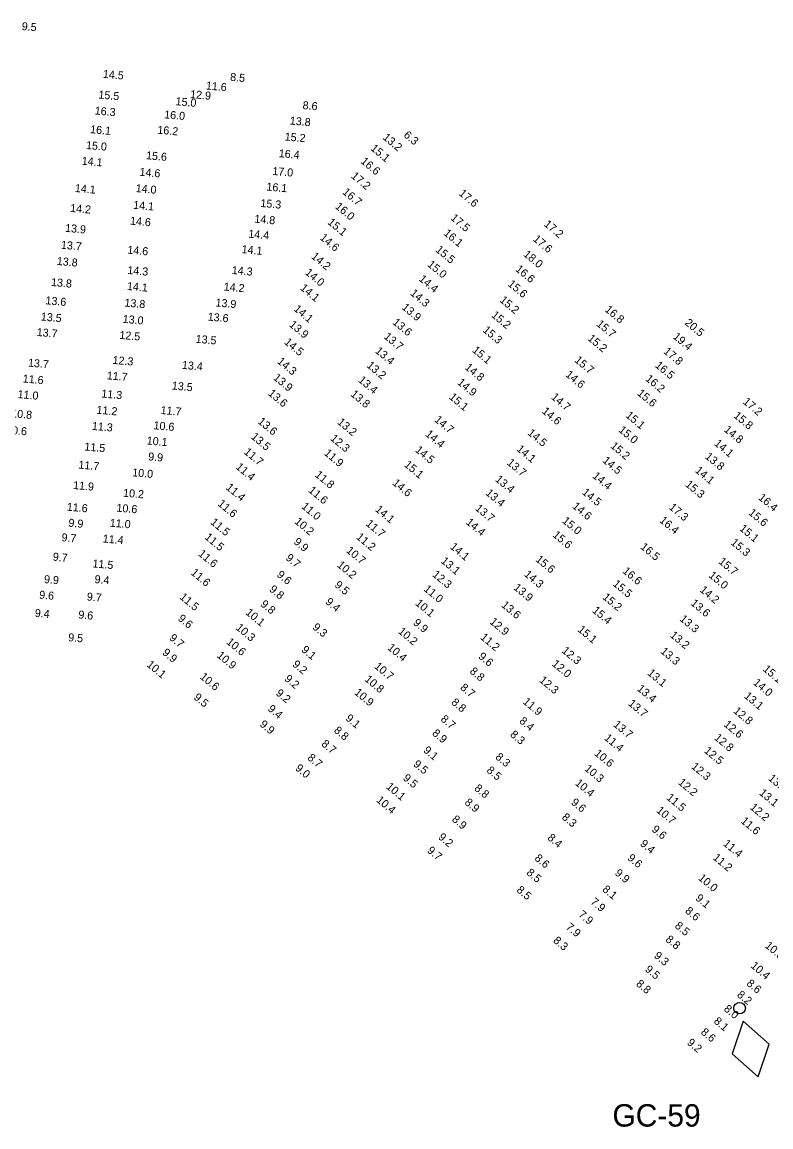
# Model space of a CAD drawing. Extents: x 1023796 to 1112670, y 656573 to 837340.
# Drawn here: x 1061212 to 1061680, y 741875 to 742565 of the extents above; entities that cross this region are included whole.
import ezdxf

# ---------------------------------------------------------------- set-up
doc = ezdxf.new("R2010")
doc.units = 0
for name, color, linetype in [('Default', 7, 'Continuous'), ('V-CHAN-NAID', 7, 'Continuous'), ('V-TOPO-SOUN', 7, 'Continuous')]:
    doc.layers.add(name, color=color, linetype=linetype)

# ---------------------------------------------------------------- blocks, each defined once
blk = doc.blocks.new('POINT_DISPLAY')
at = {"layer": 'Default'}
blk.add_line((0, 0), (0, 0), dxfattribs=at)

msp = doc.modelspace()

# ---------------------------------------------------------------- linework, layer by layer
at = {"layer": 'V-CHAN-NAID'}
msp.add_lwpolyline([(1061662.63, 741940.99), (1061655.7, 741920.49), (1061671.95, 741906.21), (1061678.88, 741926.71)], close=True, dxfattribs=at)
msp.add_circle((1061660.46, 741949.1), 3.6, dxfattribs=at)

# ---------------------------------------------------------------- block references
at = {"layer": 'V-CHAN-NAID', "xscale": 3.2808398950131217, "yscale": 3.2808398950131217}
msp.add_blockref('POINT_DISPLAY', (1061660.46, 741949.1), dxfattribs=at)

# ---------------------------------------------------------------- texts
at = {"layer": 'V-CHAN-NAID'}
msp.add_text('GC-59', height=14, dxfattribs=at).set_placement((1061580.94, 741875.11))
at = {"layer": 'V-TOPO-SOUN'}
for s, rotation, p in [('9.5', 355, (1061211.42, 742560.33)), ('14.5 ', 355, (1061262.17, 742530.51)), ('11.6 ', 355, (1061326.59, 742523.23)), ('8.5', 355, (1061341.74, 742528.62)), ('15.5 ', 355, (1061259.38, 742517.58)), ('12.9 ', 355, (1061316.72, 742517.85)), ('15.0 ', 355, (1061307.61, 742513.39)), ('8.6', 355, (1061387.04, 742510.97)), ('16.3 ', 355, (1061257.08, 742507.58)), ('16.0 ', 355, (1061300.5, 742505.2)), ('16.1 ', 355, (1061254.21, 742495.92)), ('16.2 ', 355, (1061296.23, 742495.58)), ('13.8 ', 355, (1061379.04, 742501.32)), ('15.2 ', 355, (1061375.86, 742491.37)), ('13.2 ', 320, (1061436.9, 742492.59)), ('6.3', 320, (1061449.97, 742494.04)), ('15.0 ', 355, (1061251.63, 742486.03)), ('15.1 ', 320, (1061429.31, 742485.79)), ('14.1 ', 355, (1061248.93, 742476.22)), ('15.6 ', 355, (1061289.16, 742479.65)), ('16.4 ', 355, (1061372.15, 742480.91)), ('16.6 ', 320, (1061423.13, 742477.66)), ('14.6 ', 355, (1061285.07, 742469.33)), ('17.0 ', 355, (1061368.12, 742469.84)), ('17.2 ', 320, (1061417.13, 742468.47)), ('14.1 ', 355, (1061244.65, 742459.17)), ('14.0 ', 355, (1061282.67, 742459.12)), ('16.1 ', 355, (1061364.42, 742460.07)), ('16.7 ', 320, (1061411.72, 742458.41)), ('17.6 ', 320, (1061484.5, 742457.58)), ('14.2 ', 355, (1061241.7, 742446.73)), ('14.1 ', 355, (1061281.11, 742448.68)), ('15.3 ', 355, (1061360.65, 742449.81)), ('16.0 ', 320, (1061407.15, 742449.39)), ('14.8 ', 355, (1061356.9, 742440.01)), ('17.5 ', 320, (1061479.32, 742442.23)), ('13.9 ', 355, (1061238.54, 742434.29)), ('14.6 ', 355, (1061279.14, 742438.78)), ('15.1 ', 320, (1061402.44, 742439.57)), ('17.2 ', 320, (1061537.7, 742438.37)), ('14.4 ', 355, (1061353.09, 742430.66)), ('14.6 ', 320, (1061397.62, 742429.93)), ('16.1 ', 320, (1061475.01, 742432.71)), ('17.6 ', 320, (1061530.85, 742429.08)), ('13.7 ', 355, (1061235.93, 742423.72)), ('14.6 ', 355, (1061277.46, 742420.64)), ('14.1 ', 355, (1061348.92, 742420.97)), ('15.5 ', 320, (1061469.92, 742422.36)), ('13.8 ', 355, (1061233.36, 742413.59)), ('14.2 ', 320, (1061392.21, 742418.24)), ('18.0 ', 320, (1061524.89, 742419.58)), ('14.3 ', 355, (1061277.47, 742407.95)), ('14.3 ', 355, (1061342.74, 742407.94)), ('14.0 ', 320, (1061388.36, 742408.15)), ('15.0 ', 320, (1061464.84, 742413.2)), ('16.6 ', 320, (1061519.87, 742410.27)), ('13.8 ', 355, (1061229.76, 742400.45)), ('14.4 ', 320, (1061459.5, 742404.16)), ('15.6 ', 320, (1061515.12, 742400.95)), ('14.1 ', 355, (1061277.21, 742397.94)), ('14.2 ', 355, (1061337.72, 742397.6)), ('14.1 ', 320, (1061385.31, 742398.54)), ('14.3 ', 320, (1061454.09, 742395.25)), ('13.6 ', 355, (1061226.27, 742389)), ('13.8 ', 355, (1061275.65, 742387.59)), ('13.9 ', 355, (1061332.58, 742387.66)), ('15.2 ', 320, (1061510.05, 742390.91)), ('13.5 ', 355, (1061223.37, 742378.89)), ('13.6 ', 355, (1061327.71, 742378.8)), ('14.1 ', 320, (1061381.28, 742385.44)), ('13.9 ', 320, (1061448.79, 742386.41)), ('15.2 ', 320, (1061504.84, 742381.55)), ('16.8 ', 320, (1061575.77, 742385)), ('13.0 ', 355, (1061274.53, 742377.41)), ('13.9 ', 320, (1061378.41, 742375.6)), ('13.6 ', 320, (1061443.04, 742377.07)), ('15.7 ', 320, (1061570.51, 742375.99)), ('20.5 ', 320, (1061625.76, 742376.75)), ('13.7 ', 355, (1061220.79, 742369.2)), ('12.5 ', 355, (1061272.48, 742367.39)), ('13.5 ', 355, (1061320.15, 742364.95)), ('13.7 ', 320, (1061437.6, 742368.11)), ('15.3 ', 320, (1061499.44, 742372.17)), ('15.2 ', 320, (1061565.04, 742366.97)), ('19.4 ', 320, (1061618.37, 742368.08)), ('14.5 ', 320, (1061375.32, 742364.7)), ('13.4 ', 320, (1061432.16, 742359.17)), ('15.1 ', 320, (1061492.86, 742359.63)), ('13.7 ', 355, (1061215.34, 742350.06)), ('12.3 ', 355, (1061268.2, 742351.76)), ('14.3 ', 320, (1061370.92, 742352.64)), ('15.7 ', 320, (1061556.83, 742353.41)), ('17.8 ', 320, (1061612.47, 742358.86)), ('13.4 ', 355, (1061311.58, 742348.65)), ('13.2 ', 320, (1061426.87, 742350.1)), ('14.8 ', 320, (1061488.25, 742348.88)), ('16.5 ', 320, (1061607.21, 742350.12)), ('11.6 ', 355, (1061212.05, 742340.14)), ('11.7 ', 355, (1061264.63, 742342.11)), ('13.9 ', 320, (1061368.46, 742342.41)), ('13.4 ', 320, (1061421.6, 742340.94)), ('14.9 ', 320, (1061483.57, 742339.45)), ('14.6 ', 320, (1061551.18, 742344.39)), ('16.2 ', 320, (1061601.16, 742341.72)), ('11.0 ', 355, (1061208.83, 742330.41)), ('11.3 ', 355, (1061261.19, 742330.74)), ('13.5 ', 355, (1061305.28, 742335.73)), ('13.6 ', 320, (1061365.21, 742332.65)), ('13.8 ', 320, (1061416.81, 742332.14)), ('15.6 ', 320, (1061596.03, 742332.74)), ('15.1 ', 320, (1061478.39, 742330.34)), ('14.7 ', 320, (1061542.22, 742330.32)), ('17.2 ', 320, (1061662.13, 742327.38)), ('10.8 ', 355, (1061204.86, 742318.41)), ('11.2 ', 355, (1061258.18, 742320.62)), ('11.7 ', 355, (1061298.26, 742320.45)), ('14.6 ', 320, (1061536.44, 742321.51)), ('15.1 ', 320, (1061588.78, 742318.86)), ('15.8 ', 320, (1061656.3, 742318.71)), ('11.3 ', 355, (1061255.3, 742310.52)), ('10.6 ', 355, (1061293.84, 742310.91)), ('13.6 ', 320, (1061358.77, 742315.05)), ('13.2 ', 320, (1061408.53, 742314.65)), ('14.7 ', 320, (1061469.22, 742316.15)), ('10.6 ', 355, (1061201.65, 742308.14)), ('13.5 ', 320, (1061354.55, 742305.52)), ('12.3 ', 320, (1061404.15, 742304.52)), ('14.4 ', 320, (1061463.53, 742307.16)), ('14.5 ', 320, (1061527.46, 742307.94)), ('15.0 ', 320, (1061584.38, 742309.8)), ('14.8 ', 320, (1061650.28, 742309.98)), ('11.5 ', 355, (1061250.6, 742297.65)), ('10.1 ', 355, (1061289.57, 742301.42)), ('14.5 ', 320, (1061457.18, 742297.32)), ('14.1 ', 320, (1061520.6, 742297.89)), ('15.2 ', 320, (1061579.3, 742299.79)), ('14.1 ', 320, (1061644.17, 742301.34)), ('9.9', 355, (1061290.46, 742291.45)), ('11.7 ', 320, (1061350.12, 742296.05)), ('11.9 ', 320, (1061400.24, 742295.3)), ('14.5 ', 320, (1061574.36, 742290.68)), ('13.8 ', 320, (1061638.42, 742293.13)), ('11.7 ', 355, (1061246.87, 742286.33)), ('10.0 ', 355, (1061280.51, 742281.51)), ('11.4 ', 320, (1061345.02, 742286.69)), ('15.1 ', 320, (1061450.32, 742288.06)), ('13.7 ', 320, (1061514.55, 742289.25)), ('14.1 ', 320, (1061632.22, 742284.48)), ('11.8 ', 320, (1061394.53, 742281.74)), ('14.6 ', 320, (1061442.97, 742276.65)), ('13.4 ', 320, (1061507.21, 742278.9)), ('14.4 ', 320, (1061568.07, 742281.04)), ('11.9 ', 355, (1061243.54, 742273.58)), ('10.2 ', 355, (1061274.81, 742268.77)), ('11.4 ', 320, (1061338.84, 742273.82)), ('11.6 ', 320, (1061390.47, 742272.07)), ('13.4 ', 320, (1061501.22, 742270.37)), ('14.5 ', 320, (1061561.52, 742270.85)), ('15.3 ', 320, (1061626.08, 742275.74)), ('11.6 ', 320, (1061333.73, 742263.66)), ('16.4 ', 320, (1061671.76, 742267.45)), ('11.6 ', 355, (1061239.62, 742260.04)), ('10.6 ', 355, (1061270.65, 742259.44)), ('11.0 ', 320, (1061386.08, 742262)), ('14.1 ', 320, (1061432.16, 742260.11)), ('13.7 ', 320, (1061494.71, 742260.84)), ('14.6 ', 320, (1061555.48, 742262.13)), ('17.3 ', 320, (1061615.89, 742261.46)), ('15.6 ', 320, (1061665.61, 742258.03)), ('9.9', 355, (1061240.6, 742250.03)), ('11.0 ', 355, (1061266.48, 742250.05)), ('11.5 ', 320, (1061329.21, 742252.14)), ('10.2 ', 320, (1061381.77, 742252.56)), ('11.7 ', 320, (1061426.31, 742251.18)), ('14.4 ', 320, (1061488.96, 742252.11)), ('15.0 ', 320, (1061549.13, 742252.98)), ('16.4 ', 320, (1061609.98, 742253.26)), ('9.7', 355, (1061236.28, 742240.93)), ('11.4 ', 355, (1061262.09, 742240.15)), ('11.5 ', 320, (1061325.57, 742242.78)), ('11.2 ', 320, (1061420.32, 742242.87)), ('15.6 ', 320, (1061543.17, 742244.18)), ('15.1 ', 320, (1061659.95, 742248.19)), ('9.9', 320, (1061381.22, 742239.86)), ('14.1 ', 320, (1061478.98, 742236.77)), ('16.5 ', 320, (1061598.03, 742236.72)), ('15.3 ', 320, (1061654.51, 742239.39)), ('9.7', 355, (1061230.82, 742228.81)), ('11.6 ', 320, (1061321.54, 742232.39)), ('9.7', 320, (1061376.2, 742229.78)), ('10.7 ', 320, (1061414.05, 742234.43)), ('13.1 ', 320, (1061473.29, 742227.9)), ('15.6 ', 320, (1061532.5, 742228.87)), ('11.5 ', 355, (1061255.68, 742224.59)), ('10.2 ', 320, (1061408.36, 742225.38)), ('16.6 ', 320, (1061586.84, 742221.58)), ('15.7 ', 320, (1061646.9, 742227.52)), ('9.9', 355, (1061225.33, 742214.81)), ('9.4', 355, (1061256.94, 742214.8)), ('11.6 ', 320, (1061316.93, 742220.58)), ('9.6', 320, (1061370.65, 742219.31)), ('12.3 ', 320, (1061467.95, 742219.41)), ('14.3 ', 320, (1061525.31, 742219.62)), ('15.0 ', 320, (1061640.74, 742218.91)), ('9.6', 355, (1061222.29, 742205.08)), ('9.8', 320, (1061365.96, 742210.18)), ('9.5', 320, (1061406.8, 742212.89)), ('11.0 ', 320, (1061462.55, 742210.41)), ('13.9 ', 320, (1061518.71, 742211.25)), ('15.5 ', 320, (1061580.77, 742213.61)), ('14.2 ', 320, (1061635.2, 742209.84)), ('9.7', 355, (1061252.1, 742203.9)), ('11.5 ', 320, (1061309.9, 742205.39)), ('9.8', 320, (1061360.51, 742200.91)), ('9.4', 320, (1061401.09, 742202.32)), ('10.1 ', 320, (1061457.27, 742201.5)), ('13.6 ', 320, (1061511.08, 742200.35)), ('15.2 ', 320, (1061574.36, 742205.29)), ('13.6 ', 320, (1061629.49, 742201.51)), ('9.4', 355, (1061219.57, 742193.7)), ('9.6', 355, (1061246.8, 742192.68)), ('10.1 ', 320, (1061351.12, 742195.68)), ('15.4 ', 320, (1061567.94, 742196.96)), ('9.6', 320, (1061308.83, 742191.96)), ('9.3', 320, (1061392.97, 742186.51)), ('9.9', 320, (1061455.96, 742189.26)), ('12.9 ', 320, (1061503.79, 742189.91)), ('13.3 ', 320, (1061622.58, 742191.68)), ('9.5', 355, (1061240.46, 742178.48)), ('9.7', 320, (1061303.42, 742179.81)), ('10.3 ', 320, (1061345.04, 742186.24)), ('10.2 ', 320, (1061446.54, 742183.87)), ('11.2 ', 320, (1061497.94, 742180.21)), ('15.1 ', 320, (1061558.83, 742185.01)), ('13.2 ', 320, (1061616.57, 742181.51)), ('10.6 ', 320, (1061339.13, 742177.32)), ('9.1', 320, (1061386.04, 742172.38)), ('10.4 ', 320, (1061439.85, 742173.68)), ('9.9', 320, (1061299.09, 742170.62)), ('10.9 ', 320, (1061333.16, 742168.85)), ('9.6', 320, (1061496.68, 742168.22)), ('12.3 ', 320, (1061548.86, 742171.82)), ('13.3 ', 320, (1061610.6, 742171.46)), ('10.1 ', 320, (1061289.31, 742163.15)), ('9.2', 320, (1061380.41, 742163.32)), ('10.7 ', 320, (1061431.64, 742162.08)), ('8.8', 320, (1061491.31, 742158.92)), ('12.0 ', 320, (1061542.73, 742163.61)), ('15.1 ', 320, (1061674.61, 742160.33)), ('10.6 ', 320, (1061322.6, 742155.52)), ('9.2', 320, (1061375.49, 742154.29)), ('10.8 ', 320, (1061425.61, 742154.02)), ('12.3 ', 320, (1061534.81, 742153.42)), ('13.1 ', 320, (1061602.41, 742157.88)), ('14.0 ', 320, (1061668.58, 742151.85)), ('9.2', 320, (1061370.05, 742145.29)), ('10.9 ', 320, (1061419.16, 742145.73)), ('8.7', 320, (1061485.33, 742148.76)), ('13.4 ', 320, (1061595.91, 742148.06)), ('9.5', 320, (1061318.68, 742142.69)), ('8.8', 320, (1061479.75, 742139.54)), ('11.9 ', 320, (1061524.52, 742139.93)), ('13.7 ', 320, (1061590.41, 742138.82)), ('13.1 ', 320, (1061662.86, 742143.5)), ('9.4', 320, (1061365, 742135.5)), ('12.8 ', 320, (1061656.18, 742134.21)), ('9.9', 320, (1061360.02, 742125.81)), ('9.1', 320, (1061413.63, 742129.58)), ('8.7', 320, (1061473.12, 742129.05)), ('8.4', 320, (1061522.29, 742127.88)), ('13.7 ', 320, (1061581.1, 742125.67)), ('12.6 ', 320, (1061650.15, 742125.79)), ('8.8', 320, (1061406.35, 742122)), ('8.9', 320, (1061467.83, 742120.26)), ('8.3', 320, (1061516.55, 742119.42)), ('11.4 ', 320, (1061575.41, 742117.3)), ('12.8 ', 320, (1061644.2, 742117.44)), ('8.7', 320, (1061398.53, 742113.54)), ('8.7', 320, (1061389.87, 742104.91)), ('9.1', 320, (1061462.31, 742109.6)), ('8.3', 320, (1061507.34, 742105.4)), ('10.6 ', 320, (1061569.23, 742107.67)), ('12.5 ', 320, (1061637.86, 742109.3)), ('9.0', 320, (1061382.21, 742098.41)), ('9.5', 320, (1061456.02, 742100.92)), ('8.5', 320, (1061501.82, 742097.02)), ('10.3 ', 320, (1061563.08, 742098.13)), ('12.3 ', 320, (1061629.86, 742099.42)), ('9.5', 320, (1061449.52, 742092.22)), ('13.8 ', 320, (1061677.95, 742092.09)), ('10.1 ', 320, (1061439.03, 742086.85)), ('8.8', 320, (1061494.17, 742085.83)), ('10.4 ', 320, (1061557.18, 742089.09)), ('12.2 ', 320, (1061621.65, 742089.49)), ('13.1 ', 320, (1061672.32, 742082.97)), ('10.4 ', 320, (1061432.89, 742078.53)), ('8.9', 320, (1061488.1, 742076.97)), ('9.6', 320, (1061554.66, 742077.03)), ('11.5 ', 320, (1061614.33, 742080.01)), ('10.7 ', 320, (1061608.02, 742072.01)), ('12.2 ', 320, (1061666.53, 742073.95)), ('8.9', 320, (1061480.15, 742066.4)), ('8.3', 320, (1061548.92, 742067.75)), ('11.6 ', 320, (1061660.82, 742065.4)), ('9.2', 320, (1061471.62, 742055.33)), ('8.4', 320, (1061539.9, 742054.93)), ('9.6', 320, (1061605.09, 742060.15)), ('9.4', 320, (1061597.83, 742051.19)), ('11.4 ', 320, (1061649.78, 742051.24)), ('9.7', 320, (1061464.7, 742046.97)), ('8.6', 320, (1061531.85, 742042.14)), ('9.6', 320, (1061589.92, 742042.28)), ('11.2 ', 320, (1061643.35, 742042.52)), ('8.5', 320, (1061526.78, 742033.11)), ('9.9', 320, (1061582.06, 742032.87)), ('10.0 ', 320, (1061634.21, 742029.78)), ('8.5', 320, (1061520.55, 742022.28)), ('8.1', 320, (1061574.24, 742022.65)), ('7.9', 320, (1061566.82, 742014.86)), ('9.1', 320, (1061632.48, 742017.15)), ('7.9', 320, (1061559.24, 742006.91)), ('8.6', 320, (1061625.97, 742009.2)), ('8.5', 320, (1061619.54, 741999.89)), ('7.9', 320, (1061551.4, 741999.1)), ('8.3', 320, (1061543.48, 741990.7)), ('8.8', 320, (1061613.74, 741991.38)), ('10.8 ', 320, (1061675.92, 741987.48)), ('9.3', 320, (1061606.55, 741981.22)), ('9.5', 320, (1061600.9, 741972.7)), ('10.4 ', 320, (1061666.99, 741974.97)), ('8.8', 320, (1061595.32, 741963.64)), ('8.6', 320, (1061664.39, 741963.87)), ('8.2', 320, (1061658.44, 741956.79)), ('8.0', 320, (1061650.22, 741947.98)), ('8.1', 320, (1061643.91, 741940.29)), ('8.6', 320, (1061635.79, 741933.46)), ('9.2', 320, (1061627.18, 741926.91))]:
    msp.add_text(s, height=5, rotation=rotation, dxfattribs=at).set_placement(p)

doc.saveas('drawing.dxf')
